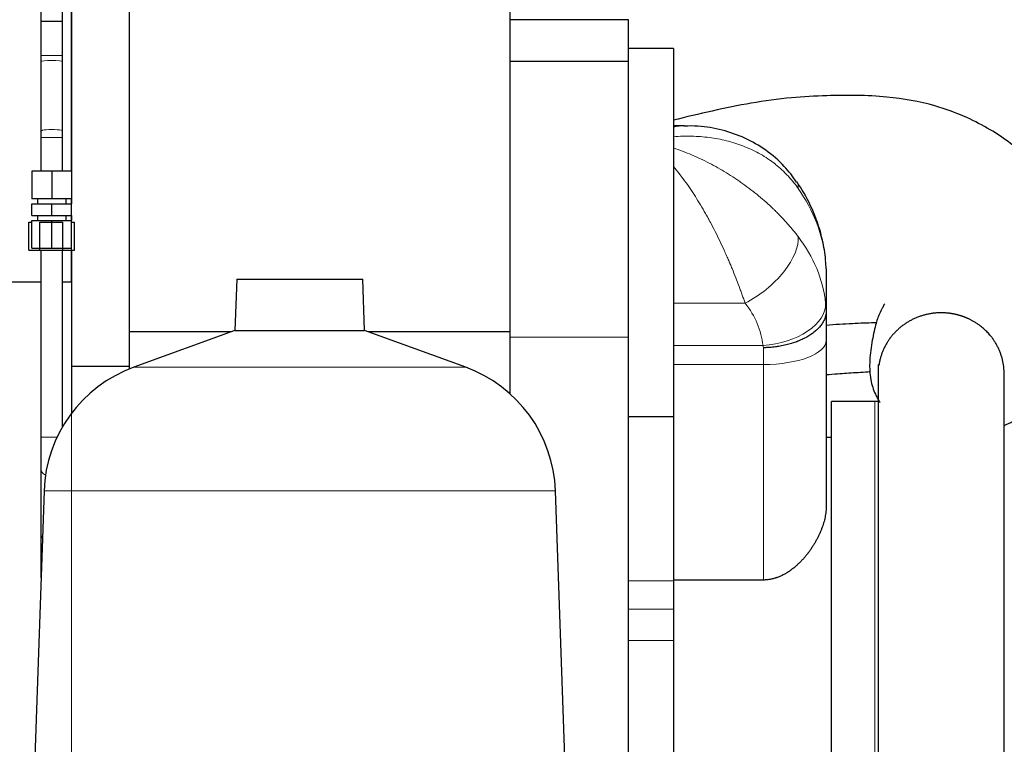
# Model space of a CAD drawing. Header units: inches. Extents: x 0 to 20790, y -12 to 14700.
# Tile 354 of 359: x 19145 to 19693, y 9963 to 10366. Entities that reach past the tile are written whole.
import ezdxf

# ---------------------------------------------------------------- set-up
doc = ezdxf.new("R2010")
doc.units = ezdxf.units.IN
doc.layers.add('1', color=7, linetype='Continuous', true_color=0xffffff)
doc.layers.add('254', color=7, linetype='Continuous', true_color=0xffffff)
doc.styles.add('latin_extended', font='simplex.shx')
doc.dimstyles.get("Standard").update_dxf_attribs({"dimtxt": 0.18, "dimasz": 0.18, "dimexe": 0.18, "dimexo": 0.0625, "dimgap": 0.09, "dimtad": 0, "dimtih": 1, "dimtoh": 1, "dimdec": 4, "dimzin": 0, "dimdsep": 46, "dimtxsty": 'Standard', "dimcen": 0.09, "dimadec": 0, "dimazin": 0, "dimtfac": 1, "dimtdec": 4, "dimtofl": 0, "dimtmove": 0, "dimatfit": 3, "dimfxl": 1, "dimtolj": 1, "dimtzin": 0, "dimarcsym": 0})

# ---------------------------------------------------------------- blocks, each defined once
blk = doc.blocks.new('_U10')
at = {"layer": '254', "color": 3, "linetype": 'Continuous', "lineweight": 13, "transparency": 16777216}
for p, q in [((20458.74, 11327.39), (20458.74, 7971.96)), ((19173.74, 9379.96), (19173.74, 7971.96)), ((20336.24, 8006.96), (19296.24, 8006.96))]:
    blk.add_line(p, q, dxfattribs=at)
at = {"layer": '254', "color": 3, "transparency": 16777216}
for points in [[(19296.24, 8027.37), (19296.24, 7986.54), (19173.74, 8006.96)], [(20336.24, 7986.54), (20336.24, 8027.37), (20458.74, 8006.96)]]:
    blk.add_solid(points, dxfattribs=at)
at = {"layer": 'Defpoints', "color": 0, "transparency": 16777216}
for p in [(20458.74, 11362.39), (19173.74, 9414.96), (19173.74, 8006.96)]:
    blk.add_point(p, dxfattribs=at)
at = {"layer": '254', "color": 2, "lineweight": 13, "transparency": 16777216, "insert": (19571.7, 8190.71), "char_height": 122.5, "attachment_point": 1, "style": 'latin_extended'}
blk.add_mtext('\\A1;1285', dxfattribs=at)
blk = doc.blocks.new('_U11')
at = {"layer": '254', "color": 3, "linetype": 'Continuous', "lineweight": 13, "transparency": 16777216}
for p, q in [((19173.74, 9449.96), (19173.74, 12477.42)), ((19878.74, 12147.96), (19878.74, 12477.42)), ((19296.24, 12442.42), (19756.24, 12442.42))]:
    blk.add_line(p, q, dxfattribs=at)
at = {"layer": '254', "color": 3, "transparency": 16777216}
for points in [[(19296.24, 12462.84), (19296.24, 12422.01), (19173.74, 12442.42)], [(19756.24, 12422.01), (19756.24, 12462.84), (19878.74, 12442.42)]]:
    blk.add_solid(points, dxfattribs=at)
at = {"layer": 'Defpoints', "color": 0, "transparency": 16777216}
for p in [(19878.74, 12442.42), (19878.74, 12112.96), (19173.74, 9414.96)]:
    blk.add_point(p, dxfattribs=at)
at = {"layer": '254', "color": 2, "lineweight": 13, "transparency": 16777216, "insert": (19354.36, 12626.17), "char_height": 122.5, "attachment_point": 1, "style": 'latin_extended'}
blk.add_mtext('\\A1;705', dxfattribs=at)

msp = doc.modelspace()

# ---------------------------------------------------------------- linework, layer by layer
at = {"layer": '1', "color": 2, "linetype": 'Continuous', "lineweight": 25}
for p, q in [((19417.74, 10476.204), (19417.74, 10192.218)), ((19205.74, 10430.491), (19205.74, 10172.958)), ((19173.74, 10281.708), (19173.74, 10423.593)), ((19173.74, 10423.592), (19173.74, 10281.709)), ((19483.74, 10365.958), (19417.74, 10365.958)), ((19483.74, 10342.626), (19483.74, 10365.958)), ((19508.74, 10349.964), (19483.74, 10349.964)), ((19508.74, 10349.964), (19508.74, 10145.089)), ((19156.74, 10342.454), (19156.74, 10303.965)), ((19168.74, 10303.965), (19168.74, 10342.454)), ((19483.74, 10342.626), (19417.74, 10342.626)), ((19483.74, 10189.165), (19483.74, 10342.626)), ((19514.874, 10306.964), (19508.74, 10306.964)), ((19156.74, 10300.431), (19156.74, 10281.708)), ((19168.74, 10281.708), (19168.74, 10300.431)), ((19162.74, 10281.708), (19151.74, 10281.708)), ((19151.74, 10281.708), (19151.74, 10266.208)), ((19173.74, 10281.708), (19162.74, 10281.708)), ((19162.74, 10281.708), (19162.74, 10266.208)), ((19173.74, 10281.708), (19173.74, 10266.208)), ((19162.74, 10266.208), (19151.74, 10266.208)), ((19151.74, 10263.458), (19162.74, 10263.458)), ((19151.74, 10256.958), (19151.74, 10263.458)), ((19154.74, 10266.208), (19154.74, 10263.458)), ((19173.74, 10266.208), (19162.74, 10266.208)), ((19162.74, 10263.458), (19173.74, 10263.458)), ((19162.74, 10256.958), (19162.74, 10263.458)), ((19170.74, 10263.458), (19170.74, 10266.208)), ((19173.74, 10263.463), (19173.74, 10266.217)), ((19173.74, 10266.212), (19173.74, 10263.463)), ((19173.74, 10256.958), (19173.74, 10263.458)), ((19150.042, 10253.208), (19151.74, 10253.208)), ((19150.042, 10237.708), (19150.042, 10253.208)), ((19151.74, 10256.958), (19162.74, 10256.958)), ((19151.74, 10254.208), (19162.74, 10254.208)), ((19151.74, 10238.708), (19151.74, 10254.208)), ((19154.74, 10256.958), (19154.74, 10254.208)), ((19156.11, 10253.208), (19168.808, 10253.208)), ((19156.11, 10237.708), (19156.11, 10253.208)), ((19162.74, 10256.958), (19173.74, 10256.958)), ((19162.74, 10254.208), (19173.74, 10254.208)), ((19162.74, 10238.708), (19162.74, 10254.208)), ((19168.808, 10237.708), (19168.808, 10253.208)), ((19170.74, 10254.208), (19170.74, 10256.958)), ((19173.74, 10256.962), (19173.74, 10254.212)), ((19173.74, 10254.217), (19173.74, 10256.959)), ((19173.74, 10238.708), (19173.74, 10254.208)), ((19173.74, 10253.208), (19175.437, 10253.208)), ((19175.437, 10237.708), (19175.437, 10253.208)), ((19150.042, 10237.708), (19156.11, 10237.708)), ((19151.74, 10238.708), (19162.74, 10238.708)), ((19156.11, 10237.708), (19168.808, 10237.708)), ((19156.74, 10237.708), (19156.74, 10133.563)), ((19162.74, 10238.708), (19173.74, 10238.708)), ((19168.74, 10139.39), (19168.74, 10237.708)), ((19168.808, 10237.708), (19175.437, 10237.708)), ((19173.74, 10219.988), (19173.74, 10237.718)), ((19173.74, 10237.712), (19173.74, 10172.958)), ((19593.74, 10227.239), (19593.74, 10203.996)), ((18974.886, 10219.988), (19156.714, 10219.988)), ((19168.68, 10219.988), (19173.74, 10219.988)), ((19265.688, 10221.483), (19264.693, 10193.006)), ((19265.688, 10221.483), (19335.792, 10221.483)), ((19336.787, 10193.006), (19335.792, 10221.483)), ((19593.74, 10203.932), (19593.74, 10187.398)), ((19262.529, 10192.218), (19205.74, 10192.218)), ((19264.693, 10193.006), (19208.395, 10172.516)), ((19264.693, 10193.006), (19336.787, 10193.006)), ((19393.084, 10172.516), (19336.787, 10193.006)), ((19417.74, 10192.218), (19338.952, 10192.218)), ((19417.74, 10192.218), (19417.74, 10157.761)), ((19483.74, 9910.458), (19483.74, 10189.165)), ((19593.74, 10187.398), (19593.74, 10095.264)), ((19205.74, 10172.958), (19173.74, 10172.958)), ((19173.74, 10172.958), (19173.74, 10146.898)), ((19205.74, 10172.958), (19205.74, 10171.492)), ((19622.736, 10173.992), (19622.736, 9882.923)), ((19692.736, 9882.923), (19692.736, 10170.191)), ((19596.74, 9903.457), (19596.74, 10153.457)), ((19620.74, 10153.457), (19596.74, 10153.457)), ((19483.74, 10145.089), (19508.74, 10145.089)), ((19508.74, 10145.089), (19508.74, 10053.615)), ((19596.74, 10133.457), (19593.74, 10133.457)), ((19156.74, 10115.885), (19156.74, 10079.529)), ((19158.435, 10103.751), (19150.047, 9863.529)), ((19451.433, 9863.529), (19443.044, 10103.751)), ((19156.74, 10061.852), (19156.74, 10055.197)), ((19558.74, 10054.074), (19508.74, 10054.074)), ((19508.74, 10053.615), (19508.74, 10037.753)), ((19508.74, 10037.753), (19508.74, 10020.441)), ((19508.74, 10020.441), (19508.74, 9934.704))]:
    msp.add_line(p, q, dxfattribs=at)
at = {"layer": '1', "color": 110, "linetype": 'Continuous', "lineweight": 13}
for p, q in [((19508.74, 10208.134), (19548.608, 10208.134)), ((19483.74, 10189.165), (19417.74, 10189.165)), ((19508.74, 10184.571), (19558.559, 10184.571)), ((19558.74, 10174.004), (19558.74, 10183.345)), ((19208.395, 10172.516), (19393.084, 10172.516)), ((19558.74, 10174.004), (19508.74, 10174.004)), ((19558.74, 10054.074), (19558.74, 10174.004)), ((19620.74, 9903.457), (19620.74, 10153.457)), ((19162.74, 10133.563), (19156.74, 10133.563)), ((19165.672, 10133.563), (19162.74, 10133.563)), ((19156.74, 10115.904), (19156.74, 10115.885)), ((19158.435, 10103.751), (19443.044, 10103.751)), ((19156.74, 10079.53), (19156.74, 10079.529)), ((19156.972, 10061.852), (19156.74, 10061.852)), ((19483.74, 10053.615), (19508.74, 10053.615)), ((19483.74, 10037.753), (19508.74, 10037.753)), ((19483.74, 10020.441), (19508.74, 10020.441))]:
    msp.add_line(p, q, dxfattribs=at)
at = {"layer": '1', "color": 2, "linetype": 'Continuous', "lineweight": 25}
for centre, radius, start, end in [((19234.389, 10101.099), 76, 110, 178), ((19367.091, 10101.099), 76, 2, 70), ((19620.74, 10113.457), 40, 87.13914, 90)]:
    msp.add_arc(centre, radius, start, end, dxfattribs=at)
msp.add_ellipse((19162.74, 10364.958), major_axis=(6, 0), ratio=0.0000012, start_param=0, end_param=3.1415927, dxfattribs=at)
at = {"layer": '1', "color": 110, "linetype": 'Continuous', "lineweight": 13}
for centre, major_axis, ratio, start_param, end_param in [((19162.74, 10345.987), (6, 0), 0.0000024, 0, 3.1415927), ((19162.74, 10342.454), (6, 0), 0.1414204, 0.0000982, 3.1415927), ((19162.74, 10303.965), (6, 0), 0.1414204, 0.0043197, 3.1482685), ((19162.74, 10300.431), (6, 0), 0.0000017, 0, 3.1415927), ((19548.608, 10255.755), (28.778, 19.921), 0.3374508, 5.9932752, 6.2801424), ((19493.825, 10223.483), (100, 0), 0.9027302, 0.0905386, 0.568297), ((19548.608, 10228.925), (27.48, 21.676), 0.501576, 4.3356504, 5.9668829), ((19493.825, 10200.605), (100, 0), 0.8293211, 0.0905376, 0.5682956), ((19493.825, 10179.814), (65, 0), 0.8095568, 0.0905376, 0.5682956), ((19558.559, 10205.362), (34.782, 3.901), 0.5916278, 4.6461394, 6.2270827), ((19558.74, 10187.398), (35, 0), 0.3826834, 4.712389, 6.2831853), ((19162.74, 10115.885), (-6, 0), 0.7071068, 0, 0.9478774), ((19162.74, 10079.529), (-6, 0), 0.7071068, 0, 0.5144358)]:
    msp.add_ellipse(centre, major_axis=major_axis, ratio=ratio, start_param=start_param, end_param=end_param, dxfattribs=at)
at = {"layer": '1', "color": 2, "linetype": 'Continuous', "lineweight": 25}
for points, degree in [([(19168.74, 10364.958), (19168.74, 10422.515)], 1), ([(19156.74, 10419.928), (19156.74, 10364.958)], 1), ([(19156.74, 10364.958), (19156.74, 10345.987)], 1), ([(19168.74, 10345.987), (19168.74, 10364.958)], 1), ([(19156.74, 10345.987), (19156.74, 10342.448)], 1), ([(19168.74, 10342.459), (19168.74, 10345.987)], 1), ([(19156.74, 10303.96), (19156.74, 10300.431)], 1), ([(19168.74, 10300.431), (19168.74, 10303.971)], 1), ([(19593.74, 10227.239), (19593.672, 10228.701), (19593.564, 10230.17), (19593.415, 10231.645)], 3), ([(19593.74, 10227.294), (19593.74, 10227.277), (19593.74, 10227.259), (19593.74, 10227.239)], 3), ([(19593.74, 10203.996), (19593.74, 10203.976), (19593.74, 10203.955), (19593.74, 10203.932)], 3)]:
    msp.add_open_spline(points, degree=degree, dxfattribs=at)
for points, knots in [([(19692.527, 10139.965), (19694.273, 10140.722), (19700.913, 10143.921), (19709.831, 10150.251), (19718.703, 10158.668), (19724.989, 10165.986), (19730.828, 10175.519), (19735.95, 10186.909), (19739.656, 10200.89), (19740.872, 10218.55), (19738.461, 10237.93), (19731.097, 10257.992), (19719.729, 10275.248), (19707.724, 10287.977), (19696.406, 10297.342), (19684.836, 10305.076), (19670.814, 10312.335), (19651.825, 10319.336), (19625.507, 10323.994), (19598.642, 10323.953), (19573.395, 10322.71), (19551.995, 10319.714), (19530.171, 10315.192), (19515.868, 10311.807), (19508.74, 10309.962)], [0, 0, 0, 0, 0.0144671, 0.0558536, 0.082076, 0.1204121, 0.1518007, 0.1779042, 0.2235357, 0.2665794, 0.3170093, 0.3768992, 0.4327479, 0.4761419, 0.5100111, 0.5447249, 0.5815511, 0.6290154, 0.6969251, 0.7805305, 0.8300298, 0.8866897, 0.9429412, 1, 1, 1, 1]), ([(19577.197, 10275.53), (19575.138, 10278.691), (19570.055, 10285.269), (19560.285, 10293.636), (19548.542, 10300.41), (19535.758, 10304.819), (19524.34, 10306.841), (19517.273, 10306.827), (19514.713, 10306.677)], [0, 0, 0, 0, 0.1471644, 0.3311546, 0.5157206, 0.7009036, 0.8920663, 1, 1, 1, 1]), ([(19593.391, 10232.333), (19593.028, 10235.989), (19591.592, 10244.976), (19587.194, 10258.752), (19581.619, 10269.35), (19578.054, 10274.71), (19577.386, 10275.675)], [0, 0, 0, 0, 0.2357115, 0.5879979, 0.9250556, 1, 1, 1, 1]), ([(19593.74, 10203.932), (19593.74, 10203.602), (19593.711, 10202.946), (19593.627, 10202.294), (19593.458, 10201.319), (19593.291, 10200.673), (19592.958, 10199.711), (19592.709, 10199.072), (19592.404, 10198.437), (19592.154, 10197.963), (19592.024, 10197.727), (19591.886, 10197.49), (19591.792, 10197.333), (19591.745, 10197.255), (19591.502, 10196.863), (19591.088, 10196.244), (19590.392, 10195.338), (19589.88, 10194.749), (19589.075, 10193.876), (19588.489, 10193.308), (19587.538, 10192.479), (19587.208, 10192.206), (19586.695, 10191.803), (19586.434, 10191.602), (19586.166, 10191.404), (19585.986, 10191.272), (19585.895, 10191.207), (19585.438, 10190.881), (19584.687, 10190.372), (19583.899, 10189.887), (19582.689, 10189.176), (19581.846, 10188.725), (19580.524, 10188.084), (19579.625, 10187.668), (19578.689, 10187.275), (19577.972, 10186.989), (19577.731, 10186.895), (19577.365, 10186.756), (19577.243, 10186.71), (19576.997, 10186.62), (19576.381, 10186.395), (19575.757, 10186.183), (19574.243, 10185.694), (19572.181, 10185.101), (19570.035, 10184.622), (19568.394, 10184.307), (19567.841, 10184.209), (19567.004, 10184.073), (19566.724, 10184.03), (19566.16, 10183.946), (19565.878, 10183.907), (19565.031, 10183.794), (19563.897, 10183.66), (19562.187, 10183.505), (19561.041, 10183.433), (19560.179, 10183.391), (19559.748, 10183.373), (19559.243, 10183.358), (19559.009, 10183.351), (19558.91, 10183.349), (19558.882, 10183.348), (19558.864, 10183.348), (19558.856, 10183.348), (19558.811, 10183.347), (19558.775, 10183.346), (19558.74, 10183.345)], [0, 0, 0, 0, 0.03125, 0.0625, 0.0625, 0.125, 0.125, 0.15625, 0.1875, 0.1875, 0.203125, 0.2109375, 0.2109375, 0.21875, 0.21875, 0.25, 0.28125, 0.3125, 0.3125, 0.375, 0.375, 0.40625, 0.40625, 0.421875, 0.4296875, 0.4296875, 0.4375, 0.4375, 0.46875, 0.5, 0.5, 0.5625, 0.5625, 0.59375, 0.625, 0.625, 0.640625, 0.640625, 0.6484375, 0.6484375, 0.65625, 0.6875, 0.6875, 0.75, 0.8125, 0.8125, 0.84375, 0.84375, 0.859375, 0.859375, 0.875, 0.875, 0.90625, 0.9375, 0.96875, 0.96875, 0.984375, 0.9921875, 0.9960937, 0.9970703, 0.9975586, 0.9975586, 0.9980469, 0.9980469, 1, 1, 1, 1]), ([(19626.316, 10207.879), (19626.311, 10207.88), (19626.222, 10207.883), (19625.81, 10207.088), (19624.717, 10204.928), (19623.222, 10202.201), (19621.031, 10196.025), (19618.865, 10185.339), (19617.716, 10175.741), (19617.956, 10167.829), (19619.443, 10161.596), (19620.967, 10157.524), (19622.499, 10154.615), (19623.421, 10153.162), (19623.627, 10152.851)], [0, 0, 0, 0, 0.0028074, 0.0454303, 0.1138565, 0.2175317, 0.3503509, 0.5013241, 0.6845212, 0.8346236, 0.8914514, 0.9404708, 0.9869917, 1, 1, 1, 1]), ([(19673.105, 10199.379), (19672.982, 10199.436), (19672.735, 10199.551), (19672.363, 10199.718), (19671.991, 10199.88), (19671.617, 10200.039), (19671.242, 10200.193), (19670.866, 10200.342), (19670.488, 10200.487), (19670.11, 10200.628), (19669.73, 10200.765), (19669.349, 10200.897), (19668.967, 10201.024), (19668.584, 10201.148), (19668.199, 10201.266), (19667.813, 10201.381), (19667.427, 10201.491), (19667.039, 10201.597), (19666.649, 10201.698), (19666.259, 10201.795), (19665.867, 10201.888), (19665.475, 10201.976), (19665.081, 10202.06), (19664.686, 10202.139), (19664.289, 10202.214), (19663.892, 10202.285), (19663.493, 10202.351), (19663.093, 10202.413), (19662.692, 10202.47), (19662.29, 10202.524), (19661.746, 10202.589), (19661.058, 10202.661), (19660.227, 10202.727), (19659.395, 10202.775), (19658.562, 10202.803), (19657.727, 10202.812), (19656.891, 10202.802), (19655.683, 10202.759), (19654.109, 10202.644), (19652.177, 10202.397), (19650.265, 10202.047), (19648.376, 10201.595), (19646.514, 10201.041), (19644.685, 10200.387), (19642.896, 10199.636), (19641.155, 10198.792), (19639.467, 10197.856), (19637.835, 10196.83), (19636.264, 10195.717), (19634.758, 10194.52), (19633.322, 10193.245), (19631.964, 10191.896), (19630.686, 10190.477), (19629.493, 10188.992), (19628.386, 10187.443), (19627.369, 10185.836), (19626.446, 10184.176), (19625.62, 10182.472), (19624.895, 10180.727), (19624.271, 10178.946), (19623.751, 10177.133), (19623.339, 10175.307), (19623.134, 10174.081), (19623.05, 10173.473)], [0, 0, 0, 0, 0.0061999, 0.0123867, 0.018561, 0.0247238, 0.0308758, 0.0370178, 0.0431506, 0.049275, 0.0553919, 0.0615019, 0.0676061, 0.073705, 0.0797997, 0.0858908, 0.0919793, 0.0980659, 0.1041514, 0.1102368, 0.1163227, 0.1224101, 0.1284997, 0.1345925, 0.1406891, 0.1467904, 0.1528973, 0.1590105, 0.1651308, 0.1712592, 0.1773963, 0.1899889, 0.2025727, 0.2151548, 0.2277426, 0.2403431, 0.2529636, 0.2656111, 0.2950721, 0.3244435, 0.3538166, 0.3831823, 0.4125534, 0.4420212, 0.4714805, 0.5008519, 0.5302267, 0.559594, 0.5889658, 0.6184334, 0.6478944, 0.6772659, 0.7066393, 0.7360051, 0.7653761, 0.7948436, 0.8243028, 0.853674, 0.8830484, 0.9124154, 0.9417872, 0.9712552, 1, 1, 1, 1]), ([(19692.739, 10168.737), (19692.739, 10168.746), (19692.744, 10169.389), (19692.717, 10170.665), (19692.565, 10172.56), (19692.303, 10174.446), (19691.93, 10176.316), (19691.45, 10178.163), (19690.864, 10179.979), (19690.172, 10181.759), (19689.377, 10183.502), (19688.483, 10185.199), (19687.492, 10186.844), (19686.407, 10188.43), (19685.362, 10189.786), (19684.391, 10190.929), (19683.523, 10191.877), (19682.618, 10192.793), (19681.677, 10193.676), (19680.7, 10194.526), (19679.801, 10195.252), (19678.995, 10195.863), (19678.293, 10196.369), (19677.581, 10196.857), (19676.86, 10197.325), (19676.129, 10197.774), (19675.388, 10198.204), (19674.637, 10198.616), (19673.876, 10199.008), (19673.363, 10199.257), (19673.105, 10199.379)], [0, 0, 0, 0, 0.0006691, 0.050743, 0.1006935, 0.1506806, 0.2008638, 0.2509889, 0.3009521, 0.3509122, 0.4010284, 0.4512094, 0.5011956, 0.551146, 0.6012199, 0.6345593, 0.6678456, 0.7011258, 0.7344474, 0.7678574, 0.8014024, 0.8237641, 0.8460201, 0.8681838, 0.8902688, 0.912289, 0.9342582, 0.9561904, 0.9780996, 1, 1, 1, 1]), ([(19593.731, 10195.978), (19598.599, 10196.39), (19607.484, 10196.883), (19617.008, 10197.363), (19621.208, 10197.363), (19621.687, 10197.35)], [0, 0, 0, 0, 0.5214569, 0.9472299, 1, 1, 1, 1]), ([(19593.736, 10168.405), (19595.841, 10168.588), (19601.306, 10169.001), (19608.638, 10169.512), (19614.675, 10169.838), (19617.415, 10170.069), (19618.277, 10170.134)], [0, 0, 0, 0, 0.2578343, 0.6681691, 0.8949964, 1, 1, 1, 1]), ([(19156.74, 10133.563), (19156.74, 10131.904), (19156.74, 10128.659), (19156.74, 10123.914), (19156.74, 10119.571), (19156.74, 10117.057), (19156.74, 10115.885)], [0, 0, 0, 0, 0.2501766, 0.4999963, 0.7498198, 1, 1, 1, 1]), ([(19593.74, 10095.264), (19593.74, 10094.75), (19593.725, 10094.233), (19593.667, 10093.197), (19593.624, 10092.678), (19593.511, 10091.636), (19593.441, 10091.113), (19593.276, 10090.065), (19593.18, 10089.54), (19592.856, 10087.959), (19592.59, 10086.899), (19591.963, 10084.767), (19591.602, 10083.696), (19590.989, 10082.08), (19590.773, 10081.541), (19590.489, 10080.864), (19590.431, 10080.729), (19590.314, 10080.459), (19590.137, 10080.054), (19589.955, 10079.65), (19589.582, 10078.844), (19589.064, 10077.774), (19588.229, 10076.184), (19587.334, 10074.609), (19586.379, 10073.049), (19585.703, 10072.02), (19585.005, 10070.997), (19584.647, 10070.489), (19584.092, 10069.731), (19583.811, 10069.353), (19583.524, 10068.978), (19583.331, 10068.728), (19583.234, 10068.603), (19582.745, 10067.981), (19582.345, 10067.49), (19581.528, 10066.521), (19581.11, 10066.044), (19580.255, 10065.103), (19579.818, 10064.641), (19578.924, 10063.731), (19578.467, 10063.284), (19577.532, 10062.407), (19577.053, 10061.977), (19576.074, 10061.137), (19575.573, 10060.726), (19574.802, 10060.126), (19574.542, 10059.929), (19574.147, 10059.637), (19574.015, 10059.541), (19573.815, 10059.397), (19573.748, 10059.35), (19573.614, 10059.255), (19573.009, 10058.83), (19572.393, 10058.424), (19571.279, 10057.737), (19570.711, 10057.41), (19569.556, 10056.793), (19568.967, 10056.502), (19567.767, 10055.963), (19567.155, 10055.713), (19566.374, 10055.429), (19566.217, 10055.374), (19565.981, 10055.293), (19565.902, 10055.267), (19565.743, 10055.215), (19565.347, 10055.086), (19564.95, 10054.968), (19563.991, 10054.706), (19563.347, 10054.558), (19562.049, 10054.319), (19561.395, 10054.228), (19560.075, 10054.106), (19559.411, 10054.074), (19558.74, 10054.074)], [0, 0, 0, 0, 0.03125, 0.03125, 0.0625, 0.0625, 0.09375, 0.09375, 0.125, 0.125, 0.1875, 0.1875, 0.25, 0.25, 0.28125, 0.28125, 0.2890625, 0.2890625, 0.296875, 0.3125, 0.3125, 0.34375, 0.375, 0.40625, 0.4375, 0.46875, 0.46875, 0.5, 0.5, 0.515625, 0.5234375, 0.5234375, 0.53125, 0.53125, 0.5625, 0.5625, 0.59375, 0.59375, 0.625, 0.625, 0.65625, 0.65625, 0.6875, 0.6875, 0.71875, 0.71875, 0.734375, 0.734375, 0.7421875, 0.7421875, 0.7460937, 0.7460937, 0.75, 0.78125, 0.78125, 0.8125, 0.8125, 0.84375, 0.84375, 0.875, 0.875, 0.8828125, 0.8828125, 0.8867187, 0.8867187, 0.890625, 0.90625, 0.90625, 0.9375, 0.9375, 0.96875, 0.96875, 1, 1, 1, 1]), ([(19156.74, 10079.529), (19156.74, 10078.358), (19156.74, 10075.844), (19156.74, 10071.5), (19156.74, 10066.756), (19156.74, 10063.511), (19156.74, 10061.852)], [0, 0, 0, 0, 0.2501766, 0.4999963, 0.7498198, 1, 1, 1, 1])]:
    msp.add_open_spline(points, degree=3, knots=knots, dxfattribs=at)
at = {"layer": '1', "color": 110, "linetype": 'Continuous', "lineweight": 13}
for points, knots in [([(19508.74, 10306.153), (19509.792, 10306.413), (19510.831, 10306.61), (19512.887, 10306.879), (19513.903, 10306.952), (19514.913, 10306.963), (19514.916, 10306.963), (19514.919, 10306.963)], [0, 0, 0, 0, 0.4991888, 0.4991888, 0.9983776, 0.9983776, 1, 1, 1, 1]), ([(19578.107, 10272.068), (19577.607, 10272.775), (19577.097, 10273.466), (19576.059, 10274.82), (19575.53, 10275.483), (19574.452, 10276.78), (19573.904, 10277.415), (19572.788, 10278.657), (19572.221, 10279.265), (19570.489, 10281.05), (19569.297, 10282.188), (19567.451, 10283.82), (19566.826, 10284.352), (19565.874, 10285.131), (19565.555, 10285.388), (19565.071, 10285.769), (19564.91, 10285.895), (19564.585, 10286.145), (19564.423, 10286.269), (19562.957, 10287.38), (19561.628, 10288.31), (19558.919, 10290.063), (19557.54, 10290.886), (19554.731, 10292.431), (19553.302, 10293.153), (19550.394, 10294.501), (19548.915, 10295.126), (19546.659, 10295.994), (19545.901, 10296.271), (19544.754, 10296.67), (19544.371, 10296.8), (19543.603, 10297.053), (19543.219, 10297.177), (19541.293, 10297.778), (19539.74, 10298.21), (19536.612, 10298.981), (19535.036, 10299.319), (19531.86, 10299.907), (19530.261, 10300.156), (19527.038, 10300.568), (19525.415, 10300.731), (19522.144, 10300.973), (19520.496, 10301.051), (19517.175, 10301.126), (19515.502, 10301.121), (19512.13, 10301.03), (19510.438, 10300.943), (19508.74, 10300.817)], [0, 0, 0, 0, 0.03125, 0.03125, 0.0625, 0.0625, 0.09375, 0.09375, 0.125, 0.125, 0.1875, 0.1875, 0.21875, 0.21875, 0.234375, 0.234375, 0.2421875, 0.2421875, 0.25, 0.25, 0.3125, 0.3125, 0.375, 0.375, 0.4375, 0.4375, 0.5, 0.5, 0.53125, 0.53125, 0.546875, 0.546875, 0.5625, 0.5625, 0.625, 0.625, 0.6875, 0.6875, 0.75, 0.75, 0.8125, 0.8125, 0.875, 0.875, 0.9375, 0.9375, 1, 1, 1, 1]), ([(19508.74, 10294.539), (19510.438, 10293.969), (19512.13, 10293.363), (19515.502, 10292.08), (19517.175, 10291.406), (19520.496, 10289.994), (19522.144, 10289.256), (19525.415, 10287.719), (19527.038, 10286.919), (19530.261, 10285.258), (19531.86, 10284.396), (19535.036, 10282.61), (19536.612, 10281.686), (19539.74, 10279.775), (19541.293, 10278.788), (19543.219, 10277.515), (19543.603, 10277.258), (19544.371, 10276.74), (19544.754, 10276.479), (19545.901, 10275.691), (19546.659, 10275.159), (19548.915, 10273.547), (19550.394, 10272.449), (19553.302, 10270.208), (19554.731, 10269.065), (19557.54, 10266.735), (19558.919, 10265.547), (19561.628, 10263.129), (19562.957, 10261.898), (19564.423, 10260.489), (19564.586, 10260.332), (19564.91, 10260.017), (19565.071, 10259.86), (19565.555, 10259.386), (19565.874, 10259.071), (19566.826, 10258.121), (19567.451, 10257.486), (19569.297, 10255.575), (19570.489, 10254.294), (19572.221, 10252.363), (19572.788, 10251.718), (19573.904, 10250.426), (19574.452, 10249.779), (19575.53, 10248.483), (19576.059, 10247.835), (19577.097, 10246.537), (19577.607, 10245.888), (19578.107, 10245.238)], [0, 0, 0, 0, 0.0625, 0.0625, 0.125, 0.125, 0.1875, 0.1875, 0.25, 0.25, 0.3125, 0.3125, 0.375, 0.375, 0.4375, 0.4375, 0.453125, 0.453125, 0.46875, 0.46875, 0.5, 0.5, 0.5625, 0.5625, 0.625, 0.625, 0.6875, 0.6875, 0.75, 0.75, 0.7578125, 0.7578125, 0.765625, 0.765625, 0.78125, 0.78125, 0.8125, 0.8125, 0.875, 0.875, 0.90625, 0.90625, 0.9375, 0.9375, 0.96875, 0.96875, 1, 1, 1, 1]), ([(19548.608, 10208.134), (19548.351, 10208.882), (19548.089, 10209.638), (19547.554, 10211.164), (19547.281, 10211.934), (19546.724, 10213.488), (19546.157, 10215.055), (19545.566, 10216.649), (19544.664, 10219.059), (19544.038, 10220.691), (19542.739, 10224.004), (19542.064, 10225.685), (19541.011, 10228.242), (19540.654, 10229.1), (19540.243, 10230.071), (19540.198, 10230.179), (19540.106, 10230.396), (19540.06, 10230.504), (19539.922, 10230.829), (19539.645, 10231.479), (19539.366, 10232.127), (19538.805, 10233.424), (19538.427, 10234.288), (19537.661, 10236.012), (19537.274, 10236.872), (19536.101, 10239.45), (19535.301, 10241.162), (19533.664, 10244.576), (19532.827, 10246.276), (19531.114, 10249.663), (19530.237, 10251.35), (19529.116, 10253.448), (19528.89, 10253.868), (19528.55, 10254.496), (19528.436, 10254.705), (19528.208, 10255.124), (19527.865, 10255.75), (19527.52, 10256.373), (19527.173, 10256.995), (19527.057, 10257.202), (19526.825, 10257.615), (19526.709, 10257.82), (19525.664, 10259.669), (19524.726, 10261.28), (19522.83, 10264.44), (19521.872, 10265.989), (19519.935, 10269.027), (19518.956, 10270.516), (19516.975, 10273.432), (19515.972, 10274.86), (19514.45, 10276.955), (19513.939, 10277.646), (19513.297, 10278.499), (19513.168, 10278.669), (19512.91, 10279.009), (19512.781, 10279.178), (19512.393, 10279.684), (19512.134, 10280.019), (19510.837, 10281.679), (19509.792, 10282.967), (19508.74, 10284.213)], [0, 0, 0, 0, 0.03125, 0.03125, 0.0625, 0.0625, 0.09375, 0.125, 0.125, 0.1875, 0.1875, 0.25, 0.25, 0.28125, 0.28125, 0.2851562, 0.2851562, 0.2890625, 0.2890625, 0.296875, 0.3125, 0.3125, 0.34375, 0.34375, 0.375, 0.375, 0.4375, 0.4375, 0.5, 0.5, 0.5625, 0.5625, 0.578125, 0.578125, 0.5859375, 0.5859375, 0.59375, 0.609375, 0.609375, 0.6171875, 0.6171875, 0.625, 0.625, 0.6875, 0.6875, 0.75, 0.75, 0.8125, 0.8125, 0.875, 0.875, 0.90625, 0.90625, 0.9140625, 0.9140625, 0.921875, 0.921875, 0.9375, 0.9375, 1, 1, 1, 1])]:
    msp.add_open_spline(points, degree=3, knots=knots, dxfattribs=at)
for points in [[(19593.415, 10208.103), (19593.564, 10206.747), (19593.672, 10205.379), (19593.74, 10203.996)], [(19558.74, 10183.345), (19558.696, 10183.76), (19558.636, 10184.169), (19558.559, 10184.571)]]:
    msp.add_open_spline(points, degree=3, dxfattribs=at)

# ---------------------------------------------------------------- dimensions: what is measured, and where the dimension line sits
at = {"layer": '254', "color": 2, "linetype": 'Continuous', "lineweight": 13}
for base, p1, p2, picture, middle in [((19878.74, 12442.425), (19173.74, 9414.958), (19878.74, 12112.958), '_U11', (19511.861, 12442.425)), ((19173.74, 8006.958), (20458.74, 11362.39), (19173.74, 9414.958), '_U10', (19775.868, 8006.958))]:
    dim = msp.add_linear_dim(base=base, p1=p1, p2=p2, dimstyle='Standard', override={"dimscale": 35, "dimtxt": 3.5, "dimasz": 3.5, "dimexe": 1, "dimexo": 1, "dimgap": 1.75, "dimtad": 1, "dimtih": 1, "dimtoh": 0, "dimdec": 2, "dimlfac": 1, "dimzin": 8, "dimdsep": 46, "dimlunit": 2, "dimtxsty": 'latin_extended', "dimsah": 1, "dimse1": 0, "dimse2": 0, "dimsd1": 0, "dimsd2": 0, "dimclrd": 3, "dimclre": 3, "dimclrt": 2, "dimtol": 0, "dimtm": -0.1, "dimtfac": 0.714286, "dimtdec": 3, "dimtofl": 1, "dimtmove": 0, "dimtzin": 8, "dimlwd": 13, "dimlwe": 13}, dxfattribs=at)
    dim.commit()
    dim.dimension.update_dxf_attribs({"geometry": picture, "text_midpoint": middle, "dimtype": 160})

doc.saveas('drawing.dxf')
